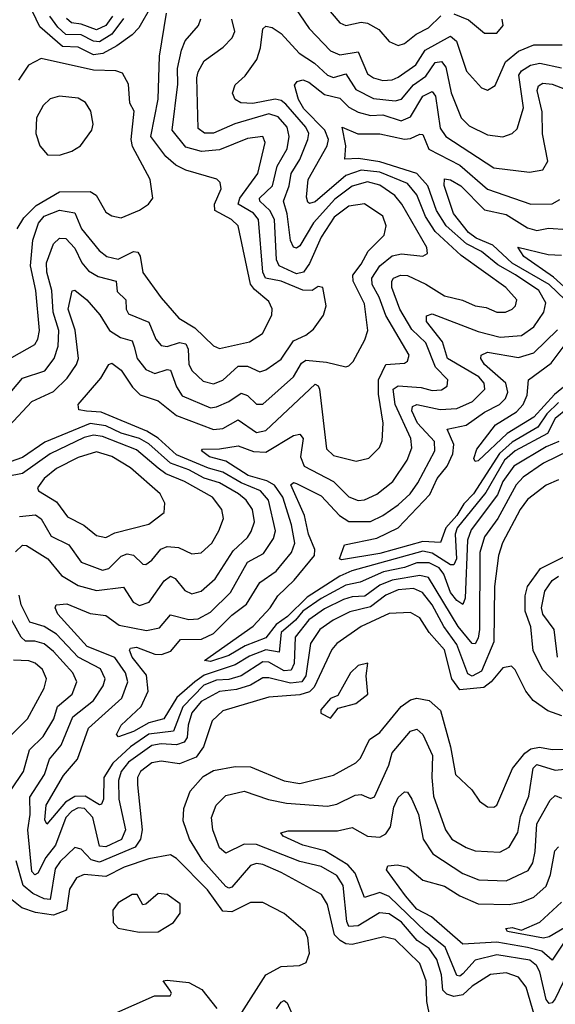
# Model space of a CAD drawing. Extents: x 1552294 to 1694791, y 811929 to 917222.
# Tile 375 of 643: x 1620586 to 1622325, y 910969 to 914164. Entities that reach past the tile are written whole.
import ezdxf

# ---------------------------------------------------------------- set-up
doc = ezdxf.new("R2010")
doc.units = 0

msp = doc.modelspace()

# ---------------------------------------------------------------- linework, layer by layer
at = {"layer": '0CON10XD'}
for points in [[(1621416.5, 914296.5), (1621525.5, 914135.5), (1621595, 914062.4), (1621625, 914049.3), (1621685, 914059.4), (1621715, 913988.2), (1621735, 913974.8), (1621765, 913966.5), (1621795, 913968.4), (1621815, 913977), (1621872.3, 914017.7), (1621902.3, 914065), (1621985, 914109.8), (1622004.2, 914094.2), (1622036.8, 913996.8), (1622085, 913942.9), (1622105, 913935.6), (1622129.5, 913950.5), (1622163.4, 914026.6), (1622205, 914061.6), (1622255, 914082.4), (1622347.4, 914082.6)], [(1621015, 914210.8), (1620972.3, 914137.7), (1620950.7, 914115), (1620901.4, 914078.6), (1620855.7, 914054.3), (1620825, 914049.7), (1620775, 914074.1), (1620725, 914077), (1620650.7, 914140.7), (1620615.2, 914215)], [(1621575, 914211.8), (1621625, 914153.9), (1621645, 914144.7), (1621694.2, 914155.8), (1621715, 914152.5), (1621751.5, 914131.5), (1621785, 914092.5), (1621815, 914080.4), (1621835, 914086.9), (1621873.5, 914116.5), (1621913.1, 914136.9), (1621953.6, 914176.4)], [(1620535, 913053.4), (1620635, 913110.4), (1620645, 913127.1), (1620649.6, 913155), (1620638, 913285), (1620620.2, 913365), (1620628.8, 913448.8), (1620646.8, 913503.2), (1620665, 913526.5), (1620715, 913545.4), (1620765, 913537.4), (1620786.8, 913485), (1620843.8, 913415), (1620869.1, 913395), (1620905, 913386.7), (1620955, 913411.2), (1620969.4, 913409.4), (1620976.6, 913396.6), (1620985, 913343.5), (1621045, 913261.4), (1621102.2, 913195), (1621154.4, 913164.4), (1621215, 913105.4), (1621235, 913096.9), (1621331.7, 913118.3), (1621374.2, 913145.8), (1621404.2, 913205), (1621405.7, 913225.7), (1621395, 913249.1), (1621347.9, 913287.9), (1621335.6, 913305.6), (1621294.7, 913495), (1621273.9, 913515), (1621219.8, 913545), (1621218, 913565), (1621239.6, 913615), (1621236.5, 913635), (1621225.8, 913645.8), (1621125, 913676), (1621092.2, 913692.2), (1621060.2, 913720.2), (1621011, 913785), (1621035.5, 913905.5), (1621039.8, 914045), (1621062.1, 914185)], [(1620550.7, 912845), (1620625.2, 912924.8), (1620695, 912957.3), (1620739.5, 913000.5), (1620770.6, 913045), (1620776.6, 913065), (1620766, 913156), (1620743.4, 913225), (1620756.4, 913283.6), (1620765, 913286.2), (1620803.8, 913255), (1620845.9, 913205.9), (1620877.1, 913155), (1620912.6, 913132.6), (1620951.3, 913121.3), (1620957.8, 913102.2), (1620966.7, 913065), (1620995, 913028.9), (1621025, 913016.1), (1621065, 913029), (1621075, 913026.7), (1621095, 912972.5), (1621113.4, 912943.4), (1621205, 912904.8), (1621225, 912907.2), (1621264.6, 912925), (1621305, 912951.7), (1621324.9, 912944.9), (1621355, 912916.3), (1621375, 912916.4), (1621474.6, 913005.4), (1621500.9, 913049.1), (1621515, 913059.3), (1621582.3, 913052.3), (1621645, 913037.1), (1621655, 913040.8), (1621668.5, 913055), (1621706.7, 913125), (1621716.4, 913155), (1621705, 913241.4), (1621668.1, 913315), (1621668, 913335), (1621695, 913370.3), (1621716.9, 913413.1), (1621769.1, 913465), (1621776.2, 913495), (1621765, 913526.7), (1621705, 913566.8), (1621655, 913559), (1621607.3, 913522.7), (1621565, 913458.1), (1621527, 913373), (1621507.3, 913345), (1621485, 913339.6), (1621428.4, 913365), (1621419.1, 913385), (1621412.6, 913515), (1621397.8, 913545), (1621365.2, 913575), (1621364.8, 913585), (1621406.1, 913625), (1621421.9, 913688.1), (1621453.7, 913745), (1621461, 913785), (1621454.2, 913815), (1621425, 913849), (1621395, 913858.4), (1621284.5, 913825.5), (1621215, 913795.5), (1621185.6, 913795.6), (1621165, 913811.1), (1621161, 913975), (1621165.2, 913995), (1621185, 914030.3), (1621246, 914075), (1621276, 914105), (1621284.2, 914125), (1621274.2, 914165)], [(1620694.4, 913214.4), (1620689.9, 913285), (1620673.5, 913345), (1620672.3, 913375), (1620695, 913436.4), (1620715, 913455.4), (1620735, 913453.6), (1620765, 913422.5), (1620787.8, 913375), (1620809.4, 913349.4), (1620840.4, 913330.4), (1620899.3, 913315), (1620901.7, 913281.7), (1620930.3, 913255), (1620931.7, 913225), (1620939.2, 913209.2), (1621005, 913182.3), (1621027.2, 913127.2), (1621045, 913107.2), (1621065, 913103.5), (1621105, 913116.6), (1621125, 913111.6), (1621132.5, 913095), (1621134.5, 913045), (1621145.2, 913025), (1621181, 912991), (1621215, 912982.8), (1621245, 912993.8), (1621295, 913040), (1621325, 913039.8), (1621365, 913021.2), (1621385, 913027.6), (1621435, 913062.6), (1621475, 913121.7), (1621515, 913140), (1621539.8, 913160.2), (1621572.5, 913205), (1621580.9, 913235), (1621570, 913295), (1621555, 913297.8), (1621535, 913285.3), (1621505, 913286.4), (1621435, 913314.9), (1621384.1, 913325), (1621375.4, 913345), (1621361, 913515), (1621345, 913536.4), (1621295.5, 913565), (1621300, 913585), (1621358.9, 913665), (1621382.7, 913765), (1621375.6, 913785), (1621325, 913778.3), (1621235, 913741.5), (1621176, 913736), (1621125, 913750.2), (1621081, 913805), (1621099.7, 913955), (1621098.4, 914005), (1621111.2, 914065), (1621123.2, 914095), (1621166.2, 914145), (1621174, 914166)], [(1620922.7, 914167.3), (1620885, 914117.3), (1620845, 914091.8), (1620825, 914093.6), (1620785, 914114.2), (1620735, 914115.8), (1620709.6, 914139.6), (1620683.8, 914175)], [(1620886.7, 914175), (1620865, 914144.9), (1620835, 914130.8), (1620785, 914149.6), (1620753.6, 914153.6), (1620737.5, 914167.5)], [(1621995, 914183.3), (1622043.2, 914163.2), (1622095, 914120), (1622135, 914120), (1622155.5, 914145), (1622152.5, 914165)], [(1621751.3, 912948.7), (1621750.7, 912995), (1621775, 913044.7), (1621835, 913049.6), (1621845, 913055.6), (1621850.3, 913075), (1621774.5, 913204.5), (1621753.5, 913263.5), (1621729.9, 913305), (1621728.8, 913325), (1621754.8, 913365), (1621795, 913398.1), (1621825, 913404.1), (1621895, 913396.5), (1621909.4, 913405), (1621907.3, 913425), (1621826.3, 913565), (1621803.7, 913593.7), (1621755, 913626.9), (1621715, 913637.2), (1621665, 913623.4), (1621608.6, 913581.4), (1621539.9, 913505), (1621495, 913430), (1621485, 913422.2), (1621475, 913425.4), (1621465, 913447.1), (1621453.7, 913533.7), (1621442, 913575), (1621461.2, 913625), (1621467, 913665), (1621495, 913710), (1621521.7, 913775), (1621524.2, 913795), (1621514.6, 913815), (1621450.1, 913890.1), (1621435, 913901.5), (1621415, 913906.3), (1621342.3, 913892.3), (1621304.2, 913894.2), (1621285.7, 913905), (1621276.7, 913925), (1621285, 913952.5), (1621318.2, 913981.8), (1621355.9, 914034.1), (1621367.8, 914072.2), (1621375.7, 914134.3), (1621385, 914142.5), (1621405, 914138.1), (1621435, 914118.8), (1621492.7, 914055), (1621542.8, 914022.8), (1621585, 913984.1), (1621605, 913976.2), (1621645, 913987.6), (1621676.8, 913936.8), (1621735, 913907.6), (1621805, 913900.3), (1621825, 913906), (1621865, 913952.9), (1621905, 913980.8), (1621935, 914024.8), (1621955, 914028.1), (1621969.3, 914009.3), (1621986.4, 913926.4), (1622019.1, 913845), (1622045, 913818.9), (1622105, 913790.5), (1622155, 913783.3), (1622185, 913794.7), (1622200.8, 913809.2), (1622222, 913878), (1622206.2, 913983.8), (1622215, 913998.1), (1622244.1, 914015.9), (1622275, 914023.1), (1622345, 914007.7)], [(1620577.6, 913485), (1620599, 913521), (1620638.9, 913561.1), (1620715, 913605.2), (1620815, 913606.3), (1620834, 913594), (1620865, 913539.5), (1620885, 913527.9), (1620915, 913521.2), (1620975, 913545.6), (1621004, 913565), (1621017.5, 913585), (1621009.5, 913645), (1620952, 913752), (1620947.8, 913775), (1620956.9, 913866.9), (1620942.9, 913892.9), (1620938.6, 913955), (1620920, 913990), (1620898, 913998), (1620825, 913999.8), (1620655, 914037.5), (1620613.7, 914016.3), (1620582.1, 913967.9)], [(1622336.3, 912795), (1622295, 912778.1), (1622190.8, 912715), (1622154.8, 912665.2), (1622137.3, 912622.7), (1622051.3, 912508.7), (1622039.7, 912475), (1622032.6, 912287.4), (1622025, 912266.2), (1622005, 912279), (1621985, 912304.8), (1621962.5, 912365), (1621948, 912385), (1621915, 912402), (1621875, 912401.1), (1621835, 912385.9), (1621767.3, 912372.7), (1621691.4, 912338.6), (1621645, 912328.6), (1621565, 912285.8), (1621505.6, 912244.4), (1621481.7, 912215), (1621435, 912175.9), (1621428.2, 912111.8), (1621385, 912119), (1621331.4, 912098.6), (1621285, 912070.8), (1621185, 912037.1), (1621154.3, 912015.7), (1621095.9, 911965), (1621053.3, 911895), (1621005, 911882.6), (1620955, 911854.1), (1620907, 911837), (1620900, 911845), (1620915.2, 911875), (1620979.8, 911935), (1621002.8, 911985), (1620997, 912037), (1620950.9, 912095), (1620942.3, 912117.7), (1620945.6, 912125), (1620965, 912128), (1621025, 912104.8), (1621046.1, 912103.9), (1621076.8, 912115), (1621107.7, 912152.3), (1621176.3, 912153.7), (1621215, 912172.1), (1621275, 912231.6), (1621322.2, 912267.8), (1621365, 912338.1), (1621418.1, 912375), (1621468.3, 912435), (1621478.9, 912465), (1621468, 912525), (1621439.8, 912615), (1621413.4, 912653.4), (1621387.7, 912667.7), (1621328, 912685), (1621255, 912731.9), (1621202.1, 912745), (1621175.6, 912765), (1621179.5, 912770.5), (1621235, 912771.2), (1621295, 912780.9), (1621345, 912762.3), (1621385, 912761), (1621475, 912814.3), (1621495, 912819.3), (1621506.7, 912805), (1621497.7, 912745), (1621509.8, 912715), (1621605.1, 912665.1), (1621655, 912615.7), (1621685, 912604), (1621705, 912606.2), (1621745, 912623.8), (1621797.5, 912665), (1621843.4, 912735), (1621858.9, 912775), (1621856.3, 912805), (1621805.1, 912915), (1621798.5, 912965), (1621815, 912976.1), (1621889.8, 912970.2), (1621925, 912960.2), (1621955, 912962.8), (1621973.6, 912975), (1621976.2, 912995), (1621935.9, 913035.9), (1621904.8, 913115), (1621858.8, 913158.8), (1621819.7, 913225), (1621794.5, 913295), (1621794, 913315), (1621800, 913325), (1621822, 913335), (1621845, 913333.3), (1621905, 913305.5), (1621965, 913267.5), (1622023.4, 913253.4), (1622065, 913235.3), (1622100, 913230), (1622135.3, 913214.7), (1622163.3, 913215), (1622185, 913224.6), (1622196.2, 913235), (1622200.4, 913255), (1622163.8, 913295), (1622019, 913399), (1621935, 913476.3), (1621903.6, 913525), (1621875, 913595.2), (1621845, 913632.3), (1621755, 913668.6), (1621695, 913675.4), (1621645, 913658.7), (1621545, 913572.9), (1621527, 913567), (1621521.5, 913571.5), (1621517.5, 913587.5), (1621522, 913645), (1621584.1, 913755), (1621588.4, 913775), (1621576, 913805), (1621508.5, 913875), (1621491.3, 913905), (1621478.2, 913951.8), (1621487, 913963), (1621505, 913968.5), (1621525, 913961.3), (1621575, 913921.1), (1621625, 913909.6), (1621655, 913880), (1621685, 913863.6), (1621725, 913852.7), (1621765, 913855.4), (1621824.2, 913835.8), (1621855, 913849), (1621894.5, 913915.5), (1621925, 913930.3), (1621935.6, 913915.6), (1621951.6, 913811.6), (1621969.5, 913785), (1622125, 913682.8), (1622240.9, 913669.1), (1622285, 913676.2), (1622300.6, 913705), (1622283.8, 913793.8), (1622282.1, 913865), (1622265.6, 913934.4), (1622270.4, 913949.6), (1622285, 913957.3), (1622315, 913954.8), (1622379.3, 913929.3)], [(1620715, 913723.9), (1620755, 913737.7), (1620783.3, 913755), (1620820, 913805), (1620824.5, 913825), (1620816.9, 913866.9), (1620799.2, 913895), (1620775, 913909.1), (1620715, 913915.5), (1620685, 913907.1), (1620662.2, 913885), (1620640.6, 913845), (1620637.8, 913795), (1620650.8, 913755), (1620676.2, 913725), (1620715, 913723.9)], [(1621765.1, 912554.9), (1621815, 912589.2), (1621853.3, 912625), (1621878.8, 912661.2), (1621933.8, 912765), (1621933.2, 912795), (1621877.1, 912855), (1621859.1, 912895), (1621860.9, 912909.1), (1621875, 912915.5), (1621951, 912899), (1622005, 912902.4), (1622056.4, 912925), (1622096.5, 912965), (1622094.4, 912985), (1622076.8, 913005), (1621974.6, 913064.6), (1621958.3, 913118.3), (1621906.2, 913185), (1621906.6, 913203.4), (1621925, 913209.3), (1622075, 913152.4), (1622146, 913134), (1622215, 913139), (1622255, 913167.3), (1622288, 913215), (1622294.4, 913245), (1622271.5, 913285), (1622195.9, 913335.9), (1622138.5, 913368.5), (1622085, 913411.7), (1622036.1, 913436.1), (1621970.5, 913495), (1621939.3, 913545), (1621911.2, 913625), (1621875, 913664.6), (1621755, 913702.5), (1621686.1, 913713.9), (1621641.3, 913711.3), (1621644.9, 913755), (1621632.5, 913815), (1621683.6, 913793.6), (1621755, 913793.4), (1621835, 913775.7), (1621855, 913777.9), (1621885, 913792.8), (1621895, 913791.1), (1621913.8, 913743.8), (1622015, 913691.6), (1622104.3, 913614.3), (1622245, 913565.7), (1622315, 913566.3), (1622340.1, 913579.9)], [(1622356.9, 913255), (1622305, 913305.1), (1622185, 913374.3), (1622121.8, 913431.8), (1622067.9, 913455), (1622043.4, 913473.4), (1621994.9, 913535), (1621963.8, 913626.2), (1621965, 913647.5), (1621985, 913643.8), (1622017.7, 913625), (1622095, 913547.2), (1622165, 913531.9), (1622235, 913487.9), (1622265, 913479.8), (1622302.8, 913487.2), (1622365, 913483)], [(1622365, 913287.7), (1622318.9, 913328.9), (1622222.7, 913395), (1622203.8, 913426.2), (1622302.2, 913402.2), (1622345, 913400.2)], [(1620525, 912918.8), (1620595, 913000.9), (1620666.8, 913025), (1620697.3, 913065), (1620710.9, 913105), (1620712.5, 913155), (1620694.4, 913214.4)], [(1622335, 912921.4), (1622297.2, 912885), (1622268.7, 912841.3), (1622185, 912792.5), (1622143.8, 912756.2), (1622059, 912625), (1622027.4, 912592.6), (1622005.5, 912555), (1621970, 912515), (1621952.1, 912467.9), (1621895, 912470.5), (1621755, 912431.6), (1621630.9, 912410.9), (1621623.8, 912415), (1621640.4, 912459.6), (1621745, 912481.6), (1621814.5, 912515.5), (1621917.2, 912622.8), (1621941.2, 912675), (1621974.3, 912715), (1621992.6, 912755), (1621995.1, 912785), (1621973.3, 912835), (1622035, 912848.5), (1622095, 912890.3), (1622143.3, 912915), (1622163.2, 912935), (1622170.7, 912955), (1622163.9, 912985), (1622095.3, 913045), (1622082.7, 913065), (1622084.4, 913075), (1622105, 913085.2), (1622205, 913067.2), (1622255, 913082.4), (1622332, 913158)], [(1622404.8, 913015), (1622321.9, 912948.1), (1622255, 912874.4), (1622168.8, 912821.2), (1622075, 912732.3), (1622065, 912730), (1622060.5, 912740.5), (1622069.8, 912770.2), (1622130.3, 912849.7), (1622198.5, 912891.5), (1622220.4, 912915), (1622233.7, 912945), (1622238.2, 912995), (1622311, 913049), (1622379.5, 913140.5)], [(1622369.2, 912765), (1622286.9, 912725), (1622220.5, 912679.5), (1622198.2, 912655), (1622138.1, 912545), (1622095, 912485.8), (1622080.2, 912435), (1622078.9, 912185), (1622075, 912156.9), (1622065, 912138.2), (1622055, 912139.4), (1622009.9, 912195), (1621913.5, 912353.5), (1621885, 912360.9), (1621795, 912345.8), (1621755, 912329.2), (1621706.2, 912293.8), (1621665, 912291.5), (1621637.4, 912282.6), (1621575, 912252.3), (1621525, 912216.7), (1621480, 912160), (1621476.8, 912075), (1621466.9, 912053.1), (1621445, 912051.1), (1621395, 912079.7), (1621375, 912080.5), (1621305, 912034.7), (1621265, 912022.7), (1621225, 912020.6), (1621183.9, 912005), (1621115.7, 911934.3), (1621085.1, 911854.9), (1621005, 911845.3), (1620945.6, 911805), (1620887.9, 911752.1), (1620859.4, 911705), (1620857.3, 911635), (1620851.1, 911618.9), (1620845, 911616.5), (1620798, 911645), (1620765, 911643.3), (1620734.9, 911625.1), (1620673.7, 911553.7), (1620667.6, 911567.6), (1620671.5, 911615), (1620728.1, 911711.9), (1620773.8, 911765), (1620809.6, 911865), (1620917.6, 911962.4), (1620937.3, 912015), (1620929.2, 912045), (1620895, 912094.2), (1620805, 912130.4), (1620710, 912235), (1620701.1, 912255), (1620704, 912265), (1620738.6, 912268.6), (1620815, 912237), (1620865, 912231.1), (1620909, 912199), (1620997.5, 912182.5), (1621039.4, 912190.6), (1621075, 912232.9), (1621135, 912217.4), (1621165, 912219.8), (1621205, 912241.5), (1621270.2, 912305), (1621325, 912403.4), (1621377.8, 912432.2), (1621409.6, 912480.4), (1621416.7, 912505), (1621394, 912605), (1621367.8, 912635), (1621305, 912660.8), (1621245.6, 912695.6), (1621198.8, 912708.8), (1621095, 912752.2), (1621035.6, 912805.6), (1620998.3, 912828.3), (1620850.1, 912890.1), (1620803.1, 912893.1), (1620777.6, 912897.6), (1620775.7, 912915), (1620849.2, 913000.8), (1620874.7, 913045.3), (1620885, 913049.5), (1620915, 913026.9), (1620951.9, 912971.9), (1620976.9, 912946.9), (1621035, 912927.1), (1621095, 912880), (1621215, 912834.2), (1621245, 912837.5), (1621295, 912866), (1621355, 912824.4), (1621385, 912830.4), (1621545, 912981.1), (1621555, 912976.1), (1621559.6, 912965), (1621581.7, 912771.7), (1621605, 912749.7), (1621678.6, 912731.4), (1621719.2, 912740.8), (1621753.8, 912776.2), (1621763.1, 912796.9), (1621765.6, 912855), (1621751.3, 912948.7)], [(1622404.9, 912935.1), (1622325, 912869.4), (1622299.3, 912820.7), (1622195, 912765.1), (1622159.5, 912735), (1622099.9, 912630.1), (1622005.8, 912515), (1622000, 912495), (1622004.3, 912415), (1621995.3, 912394.7), (1621985, 912394.6), (1621925, 912433.4), (1621895, 912439.4), (1621664.3, 912375.7), (1621625, 912358.8), (1621519.4, 912290.6), (1621455, 912227.9), (1621418, 912202), (1621385, 912158.5), (1621318.1, 912131.9), (1621265, 912100.4), (1621205, 912081.7), (1621186.2, 912085), (1621343.8, 912196.2), (1621398.5, 912255), (1621423.5, 912295), (1621476.7, 912345), (1621542.8, 912425), (1621543.7, 912445), (1621524, 912495), (1621510.5, 912555), (1621466.2, 912655), (1621475, 912662.2), (1621485, 912658.5), (1621565, 912619), (1621623.7, 912555), (1621655, 912535.8), (1621725, 912536.1), (1621765.1, 912554.9)], [(1620572.4, 912437.6), (1620595, 912458.5), (1620607.6, 912457.6), (1620676.5, 912415), (1620720.9, 912360.9), (1620775, 912328.4), (1620835, 912311.7), (1620922.5, 912322.5), (1620953.6, 912273.6), (1620975, 912262.8), (1621006.4, 912273.6), (1621055, 912343.4), (1621075, 912358.4), (1621090.6, 912350.6), (1621121.4, 912311.4), (1621145, 912301), (1621175, 912310), (1621220.3, 912349.7), (1621279.3, 912440.7), (1621325, 912483.5), (1621337, 912503), (1621348.3, 912535), (1621342.1, 912575), (1621321.1, 912605), (1621295.7, 912625), (1621235, 912661.3), (1621185, 912675.7), (1621135, 912702.9), (1621075, 912724.5), (1621005, 912787.2), (1620975, 912804.4), (1620915, 912822.7), (1620865, 912846.3), (1620815, 912853.8), (1620666.8, 912793.2), (1620595, 912743.3), (1620555, 912729.2)], [(1620585, 912551.6), (1620637.1, 912557.1), (1620655, 912544.7), (1620687.8, 912487.8), (1620745, 912459.7), (1620785, 912403.7), (1620855, 912378), (1620875, 912382.7), (1620915, 912423.3), (1620935, 912431), (1620955, 912426.7), (1620985, 912397.5), (1620995, 912396), (1621015, 912409.7), (1621044.2, 912445.8), (1621065, 912454.5), (1621101, 912451), (1621145, 912430.3), (1621175, 912434.1), (1621209.4, 912465), (1621232.5, 912505), (1621247.1, 912545), (1621242.1, 912575), (1621212, 912615), (1621121.2, 912665), (1621060.1, 912690.1), (1621035, 912708.7), (1620965, 912768.4), (1620855, 912811.6), (1620825, 912816.2), (1620795, 912808), (1620685, 912754.9), (1620595, 912691), (1620545, 912681.5)], [(1620865, 912483.8), (1620895, 912498.8), (1621005, 912527.1), (1621054.4, 912565), (1621057.5, 912595), (1621041.8, 912625), (1620945, 912709.7), (1620885, 912746.5), (1620835, 912761.7), (1620775, 912742.9), (1620705, 912707.5), (1620664.7, 912675), (1620643.1, 912645), (1620646.5, 912635), (1620705, 912599.4), (1620741.2, 912551.2), (1620793.5, 912523.5), (1620835, 912490.4), (1620865, 912483.8)], [(1622335, 912670.6), (1622295, 912653.3), (1622235, 912606.6), (1622210.5, 912575), (1622153.4, 912466.6), (1622140.2, 912425), (1622127.9, 912325), (1622125.7, 912145), (1622085, 912049.7), (1622055, 912033.9), (1622041.3, 912041.3), (1622005, 912137), (1621962.5, 912195), (1621925, 912265.2), (1621893.6, 912305), (1621865, 912317.8), (1621815, 912313.9), (1621775, 912296.4), (1621725, 912258.8), (1621657.8, 912242.2), (1621603.1, 912215), (1621560.4, 912185), (1621529.8, 912140.2), (1621514.7, 912035), (1621502, 912015), (1621465, 912010.8), (1621395, 912028.6), (1621375, 912028), (1621334.9, 912005.1), (1621289.9, 911990.1), (1621235, 911983.9), (1621175, 911951.6), (1621145.1, 911915), (1621133, 911875), (1621129.9, 911835), (1621120, 911820), (1621095, 911811), (1621045, 911814.5), (1621015, 911808.8), (1620938.6, 911755), (1620915.4, 911725), (1620906.4, 911695), (1620907.4, 911635), (1620928.7, 911535), (1620916.4, 911503.6), (1620865, 911480.4), (1620845, 911482.1), (1620823.4, 911575), (1620795.7, 911605), (1620775, 911606.8), (1620755, 911595.9), (1620735, 911574.8), (1620702, 911485), (1620670.3, 911445), (1620645, 911394.6), (1620635, 911389.4), (1620625, 911400), (1620611.6, 911535), (1620619.3, 911585), (1620618.9, 911641.1), (1620666.4, 911715), (1620682.3, 911765), (1620720.3, 911809.7), (1620757.7, 911902.3), (1620825, 911955.2), (1620857.1, 912002.9), (1620863.3, 912025), (1620847.7, 912057.7), (1620775.5, 912095.5), (1620705, 912170.3), (1620665, 912194.9), (1620619, 912209), (1620590, 912265), (1620583.6, 912296.4)], [(1622372.3, 911962.3), (1622285, 912054.4), (1622253.5, 912116.5), (1622245, 912194.2), (1622227.2, 912245), (1622226.8, 912295), (1622235.2, 912325), (1622276.7, 912383.3), (1622381.2, 912435)], [(1622331.6, 912095), (1622321.7, 912185), (1622284.9, 912234.9), (1622280.3, 912255), (1622290.6, 912309.4), (1622315, 912344.4), (1622335, 912358)], [(1620558.3, 911665), (1620598.1, 911725), (1620617.4, 911795), (1620661.7, 911838.3), (1620696.6, 911895), (1620708.8, 911935), (1620756.1, 911975), (1620771.1, 912015), (1620757.7, 912045), (1620695, 912114.2), (1620665, 912139.2), (1620635, 912147.6), (1620605, 912147.1), (1620590.3, 912160.3), (1620537.8, 912255)], [(1622346.4, 911905), (1622300.9, 911920.9), (1622253.1, 911955), (1622229.3, 911985), (1622195, 912054.4), (1622183.2, 912066.8), (1622155, 912060.5), (1622116.5, 912015), (1622092.5, 911997.5), (1622015, 911989.6), (1621989.1, 912025), (1621965, 912119.7), (1621915.7, 912175.7), (1621885, 912223.1), (1621855, 912240), (1621785, 912237.1), (1621695, 912195.2), (1621615, 912139.7), (1621599.7, 912120.3), (1621541.5, 911998.5), (1621526.6, 911983.4), (1621495, 911973.5), (1621395, 911965.2), (1621245, 911921.4), (1621211, 911889), (1621183, 911805), (1621158.5, 911771.5), (1621105, 911749), (1621045, 911757.8), (1621015, 911753.1), (1620977.5, 911725), (1620968.5, 911705), (1620968.3, 911681.7), (1620983.8, 911535), (1620978.1, 911505), (1620961.1, 911478.9), (1620845, 911430.3), (1620817.4, 911437.4), (1620785, 911472.5), (1620765, 911478.2), (1620717.2, 911432.8), (1620701.2, 911408.8), (1620685, 911309.6), (1620665, 911311.2), (1620628.4, 911328.4), (1620596.8, 911355), (1620574.4, 911435)], [(1620541.1, 911825), (1620611.2, 911895), (1620664.7, 911995), (1620672.2, 912025), (1620659.6, 912055), (1620635.7, 912075.7), (1620615, 912083.5), (1620565, 912085.6)], [(1621595, 911897.5), (1621620, 911930), (1621676.7, 911945), (1621716.2, 911975), (1621710.8, 912035), (1621715.7, 912075.7), (1621685, 912067.9), (1621659.4, 912045), (1621618.9, 911971.1), (1621595, 911961.9), (1621563.8, 911925), (1621563.6, 911913.6), (1621595, 911897.5)], [(1621918.5, 910925), (1621908, 910978), (1621905.2, 911045), (1621885, 911101.1), (1621805, 911179.5), (1621767.9, 911187.9), (1621665, 911163), (1621645, 911165.4), (1621626, 911176), (1621607.7, 911195), (1621585, 911293.1), (1621565.4, 911325), (1621435, 911396.7), (1621375, 911423), (1621355, 911426.1), (1621335, 911420), (1621275, 911348.8), (1621265, 911346.2), (1621255, 911351.9), (1621180, 911435), (1621137.4, 911505), (1621117, 911565), (1621118.3, 911605), (1621139.3, 911660.7), (1621181.8, 911708.2), (1621215, 911727.5), (1621285, 911741.1), (1621335, 911740.2), (1621445, 911694.1), (1621495, 911685.2), (1621605, 911712.5), (1621677.7, 911752.3), (1621692.2, 911767.8), (1621721.7, 911828.3), (1621755, 911851.3), (1621824.3, 911935), (1621855, 911956.9), (1621875, 911962.2), (1621915, 911954.8), (1621952.4, 911922.4), (1621984.8, 911805), (1622000.6, 911715), (1622053.6, 911665), (1622078.3, 911628.3), (1622105, 911609.4), (1622125, 911608.9), (1622135.5, 911615), (1622186.1, 911733.9), (1622226.2, 911783.8), (1622245, 911797.9), (1622273.8, 911803.8), (1622315, 911795.7), (1622365, 911797.4)], [(1622258.5, 910928.5), (1622230, 911025), (1622205, 911057.6), (1622165, 911071.3), (1622115, 911065.9), (1622055, 911027.5), (1622025, 911000.1), (1621995, 910994.7), (1621972.4, 911002.4), (1621960.1, 911015), (1621955.1, 911065), (1621940.1, 911115), (1621915, 911150), (1621875.9, 911175.9), (1621825, 911235.4), (1621785, 911262.9), (1621754.4, 911265.6), (1621685, 911223.6), (1621655, 911221.9), (1621647.9, 911237.9), (1621636.4, 911355), (1621615, 911386.7), (1621565, 911416.1), (1621495, 911432.7), (1621355, 911487.8), (1621315, 911488.3), (1621255, 911459.3), (1621235, 911476.9), (1621212.9, 911535), (1621209, 911575), (1621223.3, 911615), (1621255, 911647.1), (1621315, 911661.2), (1621394, 911634), (1621451.6, 911621.6), (1621585, 911612.3), (1621615, 911618.9), (1621675, 911648.1), (1621695, 911649.8), (1621712.2, 911642.2), (1621725, 911636.9), (1621737.4, 911642.6), (1621784.4, 911745), (1621794.8, 911785), (1621855, 911855.4), (1621875, 911862.1), (1621895, 911844.5), (1621926.5, 911776.5), (1621923.9, 911705), (1621929.8, 911645), (1621968.4, 911535), (1621988.9, 911505), (1622035, 911478.1), (1622065, 911467.5), (1622145, 911463.2), (1622175, 911478.5), (1622203.8, 911526.2), (1622212, 911578), (1622239.1, 911645), (1622253.6, 911735), (1622265, 911747.2), (1622325, 911729), (1622375, 911734.4)], [(1622375, 911093.4), (1622325, 910987.3), (1622315, 910973.9), (1622305, 910971.6), (1622294.9, 910984.9), (1622274.7, 911074.7), (1622264.1, 911095), (1622242.1, 911112.1), (1622135, 911129.5), (1622065, 911112.8), (1622025, 911068.1), (1622015, 911061), (1622005, 911062.4), (1621967.8, 911155), (1621904.6, 911204.6), (1621785, 911318.6), (1621755, 911332.3), (1621705, 911316), (1621675.4, 911395), (1621651.6, 911421.6), (1621576.6, 911466.6), (1621504.6, 911485), (1621441.4, 911515), (1621434, 911525), (1621458, 911532), (1621617.9, 911532.1), (1621665, 911543.2), (1621714.8, 911514.8), (1621755, 911511.5), (1621775, 911522.5), (1621790.3, 911545), (1621800.9, 911609.1), (1621815, 911640), (1621835, 911658.6), (1621845, 911658), (1621859.5, 911635), (1621880.3, 911585), (1621895.6, 911505), (1621927.1, 911457.1), (1622025, 911393.5), (1622076.6, 911373.4), (1622165, 911369.6), (1622237.1, 911402.9), (1622251.5, 911428.5), (1622259.8, 911465), (1622265.5, 911555), (1622308.2, 911631.8), (1622325, 911646.5), (1622345, 911638.5)], [(1622356.2, 911173.8), (1622315, 911111.9), (1622281.5, 911141.5), (1622235, 911154), (1622135, 911170.6), (1622025, 911164.7), (1621922.7, 911252.7), (1621875, 911278.2), (1621838.6, 911321.4), (1621776.5, 911405), (1621781.6, 911418.4), (1621812, 911422), (1621845, 911414.5), (1621895, 911372.4), (1621965, 911352.9), (1622015, 911321), (1622075, 911294.8), (1622175, 911293.5), (1622215, 911300.2), (1622255, 911316.8), (1622295, 911352.1), (1622309.7, 911390.3), (1622323.4, 911466.6), (1622335, 911480)], [(1621307.4, 910942.6), (1621384.8, 911065.2), (1621435, 911092), (1621494.4, 911095.6), (1621516.2, 911105), (1621527.1, 911135), (1621521.4, 911185), (1621512.9, 911205), (1621445, 911263.6), (1621375, 911299.2), (1621335, 911300), (1621275, 911269.3), (1621245, 911271.9), (1621195, 911340.9), (1621095, 911442.2), (1621075, 911453.9), (1621005, 911441.4), (1620925, 911414.4), (1620865, 911384.2), (1620795, 911390.2), (1620770.5, 911379.5), (1620747.2, 911342.8), (1620738.1, 911275), (1620695, 911258.1), (1620637.1, 911267.1), (1620592.5, 911282.5), (1620555, 911312.2)], [(1620973.5, 911203.5), (1621035, 911204.6), (1621085.3, 911234.7), (1621106.7, 911265), (1621106.9, 911295), (1621065, 911325.5), (1621035, 911329.1), (1620995, 911293.6), (1620985, 911291.4), (1620966.7, 911325), (1620951.2, 911325), (1620905, 911298.9), (1620888.6, 911275), (1620888.8, 911235), (1620905, 911216.2), (1620973.5, 911203.5)], [(1622355, 911217.5), (1622305, 911188), (1622286.1, 911183.9), (1622169.5, 911205), (1622164.8, 911215.2), (1622185, 911217.9), (1622215, 911209.2), (1622274.8, 911235.2), (1622345, 911300.8)], [(1620891.3, 910938.7), (1621023.6, 910996.4), (1621073.8, 910996.2), (1621078.8, 911005), (1621073.1, 911015), (1621052, 911045), (1621065, 911047.9), (1621135, 911040.3), (1621177.3, 911017.3), (1621225.5, 910955.5)], [(1621419.5, 910955), (1621435, 910976.1), (1621445, 910981.3), (1621454, 910974), (1621469.3, 910939.3)]]:
    msp.add_lwpolyline(points, dxfattribs=at)

doc.saveas('drawing.dxf')
